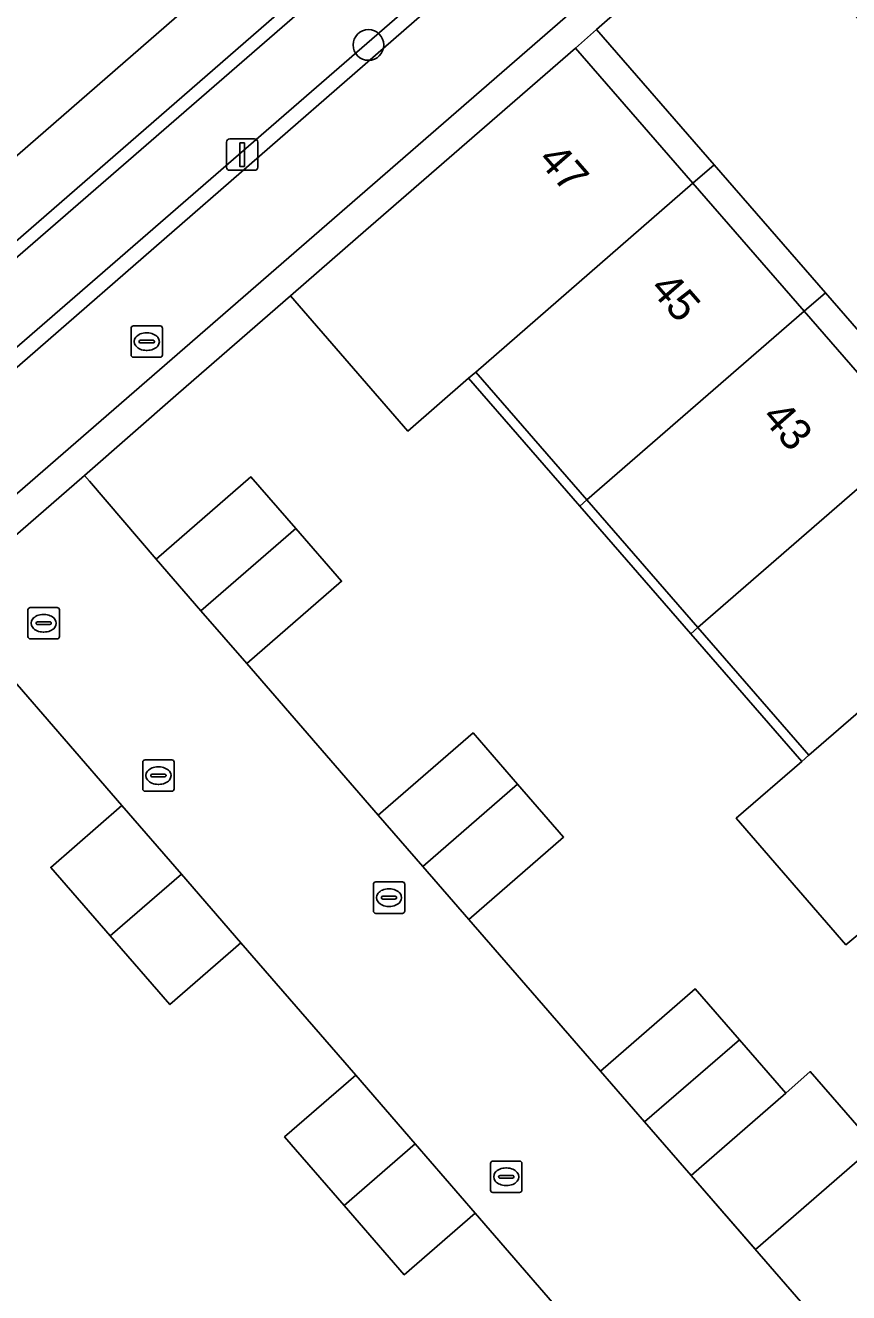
# Model space of a CAD drawing. Extents: x 155887 to 156869, y 383880 to 384678.
# Drawn here: x 156676.87 to 156703.11, y 384411.31 to 384451.7 of the extents above; entities that cross this region are included whole.
import ezdxf

# ---------------------------------------------------------------- set-up
doc = ezdxf.new("R2010")
doc.units = 0
for name, color, linetype in [('IMGEO_Boom', 7, 'Continuous'), ('IMGEO_Erf', 7, 'Continuous'), ('IMGEO_Fietspad_gesloten', 7, 'Continuous'), ('IMGEO_Greppel_droge_sloot', 7, 'Continuous'), ('IMGEO_Groenvoorziening', 7, 'Continuous'), ('IMGEO_Haag', 7, 'Continuous'), ('IMGEO_Kolk', 7, 'Continuous'), ('IMGEO_Lichtmast', 7, 'Continuous'), ('IMGEO_Muur', 7, 'Continuous'), ('IMGEO_Pand', 7, 'Continuous'), ('IMGEO_Pand_nummerreeks', 7, 'Continuous'), ('IMGEO_Pand_overbouw', 7, 'Continuous'), ('IMGEO_Rijbaan_lokaal_open', 7, 'Continuous'), ('IMGEO_Rioolput', 7, 'Continuous'), ('IMGEO_Voetpad_gesloten', 7, 'Continuous')]:
    doc.layers.add(name, color=color, linetype=linetype)

msp = doc.modelspace()

# ---------------------------------------------------------------- linework, layer by layer
at = {"layer": 'IMGEO_Boom'}
msp.add_circle((156687.806, 384451.072), 0.489, dxfattribs=at)
at = {"layer": 'IMGEO_Erf'}
msp.add_lwpolyline([(156700.276, 384456.121), (156695.077, 384451.562), (156694.403, 384450.97), (156698.149, 384446.663), (156701.693, 384442.588), (156705.233, 384438.518), (156708.777, 384434.442), (156710.394, 384435.844), (156710.604, 384435.602), (156710.558, 384435.563), (156712.285, 384433.571), (156711.392, 384432.797), (156710.716, 384432.212), (156712.316, 384430.372), (156715.857, 384426.301), (156719.397, 384422.231), (156722.944, 384418.152), (156726.667, 384413.871), (156722.356, 384410.125), (156723.799, 384408.491), (156726.923, 384411.201), (156731.05, 384414.782)], close=True, dxfattribs=at)
for points in [[(156705.158, 384424.166), (156703.023, 384422.397), (156699.53, 384426.426), (156701.619, 384428.237), (156701.845, 384428.433), (156698.305, 384432.505), (156694.765, 384436.575), (156691.225, 384440.647), (156690.999, 384440.45), (156689.062, 384438.768), (156685.318, 384443.077), (156681.755, 384439.97), (156678.755, 384437.354), (156678.915, 384437.168), (156681.04, 384434.688), (156684.062, 384437.308), (156685.488, 384435.663), (156686.948, 384433.979), (156683.926, 384431.359), (156688.121, 384426.526), (156691.142, 384429.147), (156692.557, 384427.516), (156694.024, 384425.826), (156691.003, 384423.205), (156695.197, 384418.367), (156698.215, 384420.993), (156699.626, 384419.371), (156701.105, 384417.671), (156701.888, 384418.352), (156703.945, 384415.988), (156700.143, 384412.681), (156698.087, 384415.045), (156702.283, 384410.209)], [(156694.83, 384409.651), (156691.212, 384413.843), (156688.946, 384411.877), (156687.029, 384414.086), (156685.134, 384416.27), (156687.4, 384418.236), (156683.744, 384422.459), (156681.48, 384420.491), (156679.577, 384422.681), (156677.682, 384424.861), (156679.946, 384426.829), (156676.27, 384431.087), (156673.994, 384429.132), (156671.98, 384431.477), (156663.922, 384424.487), (156667.2, 384420.711), (156667.801, 384420.018), (156671.538, 384415.712), (156675.271, 384411.411), (156679.001, 384407.114)]]:
    msp.add_lwpolyline(points, dxfattribs=at)
at = {"layer": 'IMGEO_Fietspad_gesloten'}
msp.add_lwpolyline([(156609.06, 384378.112), (156647.459, 384411.414), (156648.273, 384412.157), (156650.627, 384414.2), (156652.604, 384415.933), (156655.05, 384418.021), (156655.841, 384418.754), (156699.656, 384456.806), (156703.454, 384460.126), (156701.605, 384462.621), (156699.563, 384460.901), (156697.799, 384459.264), (156650.644, 384418.21), (156648.55, 384416.417), (156603.807, 384377.588)], dxfattribs=at)
at = {"layer": 'IMGEO_Greppel_droge_sloot'}
msp.add_lwpolyline([(156652.773, 384420.778), (156697.219, 384459.342), (156695.807, 384460.981), (156651.427, 384422.463)], close=True, dxfattribs=at)
at = {"layer": 'IMGEO_Groenvoorziening'}
for points in [[(156647.308, 384422.068), (156689.968, 384459.184), (156686.638, 384463.025), (156671.658, 384450.006), (156643.922, 384425.899)], [(156651.427, 384422.463), (156695.807, 384460.981), (156697.219, 384459.342), (156652.773, 384420.778)], [(156678.755, 384437.354), (156681.755, 384439.97), (156685.318, 384443.077), (156687.479, 384444.955), (156694.403, 384450.97), (156695.077, 384451.562), (156700.276, 384456.121), (156699.656, 384456.806), (156655.841, 384418.754), (156655.05, 384418.021), (156652.604, 384415.933), (156653.228, 384415.201), (156655.675, 384417.322), (156656.48, 384418.02), (156663.922, 384424.487), (156671.98, 384431.477), (156674.256, 384433.432), (156676.477, 384435.368)]]:
    msp.add_lwpolyline(points, close=True, dxfattribs=at)
for points in [[(156697.799, 384459.264), (156695.874, 384461.602), (156648.869, 384420.721)], [(156648.79, 384420.369), (156650.644, 384418.21), (156697.799, 384459.264)]]:
    msp.add_lwpolyline(points, dxfattribs=at)
at = {"layer": 'IMGEO_Haag'}
msp.add_lwpolyline([(156678.755, 384437.354), (156681.755, 384439.97), (156685.318, 384443.077), (156687.479, 384444.955), (156694.403, 384450.97), (156695.077, 384451.562), (156700.276, 384456.121), (156699.656, 384456.806), (156655.841, 384418.754), (156655.05, 384418.021), (156652.604, 384415.933), (156653.228, 384415.201), (156655.675, 384417.322), (156656.48, 384418.02), (156663.922, 384424.487), (156671.98, 384431.477), (156674.256, 384433.432), (156676.477, 384435.368)], close=True, dxfattribs=at)
at = {"layer": 'IMGEO_Kolk'}
for p, q in [((156680.614, 384427.361), (156680.614, 384428.213)), ((156680.689, 384428.287), (156681.541, 384428.287)), ((156681.615, 384428.213), (156681.615, 384427.361)), ((156680.873, 384427.781), (156680.873, 384427.793)), ((156680.916, 384427.83), (156681.314, 384427.83)), ((156681.102, 384428.067), (156681.127, 384428.067)), ((156681.357, 384427.793), (156681.357, 384427.781)), ((156681.311, 384427.744), (156680.913, 384427.744)), ((156681.125, 384427.507), (156681.1, 384427.507)), ((156681.541, 384427.287), (156680.689, 384427.287)), ((156687.962, 384423.471), (156687.962, 384424.323)), ((156688.037, 384424.397), (156688.889, 384424.397)), ((156688.45, 384424.177), (156688.475, 384424.177)), ((156688.963, 384424.323), (156688.963, 384423.471)), ((156688.221, 384423.891), (156688.221, 384423.903)), ((156688.659, 384423.854), (156688.261, 384423.854)), ((156688.264, 384423.94), (156688.662, 384423.94)), ((156688.705, 384423.903), (156688.705, 384423.891)), ((156688.889, 384423.397), (156688.037, 384423.397)), ((156688.473, 384423.617), (156688.448, 384423.617)), ((156691.697, 384414.576), (156691.697, 384415.428)), ((156691.772, 384415.502), (156692.624, 384415.502)), ((156692.185, 384415.282), (156692.21, 384415.282)), ((156692.698, 384415.428), (156692.698, 384414.576)), ((156691.956, 384414.996), (156691.956, 384415.008)), ((156692.394, 384414.959), (156691.996, 384414.959)), ((156691.999, 384415.045), (156692.397, 384415.045)), ((156692.44, 384415.008), (156692.44, 384414.996)), ((156692.624, 384414.502), (156691.772, 384414.502)), ((156692.208, 384414.722), (156692.183, 384414.722))]:
    msp.add_line(p, q, dxfattribs=at)
for points in [[(156680.614, 384427.361), (156680.614, 384428.213)], [(156680.689, 384428.287), (156681.541, 384428.287)], [(156681.615, 384428.213), (156681.615, 384427.361)], [(156681.541, 384427.287), (156680.689, 384427.287)], [(156687.962, 384423.471), (156687.962, 384424.323)], [(156688.037, 384424.397), (156688.889, 384424.397)], [(156688.963, 384424.323), (156688.963, 384423.471)], [(156688.889, 384423.397), (156688.037, 384423.397)], [(156691.697, 384414.576), (156691.697, 384415.428)], [(156691.772, 384415.502), (156692.624, 384415.502)], [(156692.698, 384415.428), (156692.698, 384414.576)], [(156692.624, 384414.502), (156691.772, 384414.502)]]:
    msp.add_lwpolyline(points, dxfattribs=at)
for centre, radius, start, end in [((156680.691, 384428.211), 0.0765, 91.552, 178.448), ((156680.691, 384428.211), 0.0765, 91.552, 178.448), ((156681.539, 384428.211), 0.0765, 1.552, 88.448), ((156681.539, 384428.211), 0.0765, 1.552, 88.448), ((156680.913, 384427.79), 0.0403, 85.8775, 175.7526), ((156680.91, 384427.78), 0.0366, 178.938, 274.7102), ((156681.314, 384427.787), 0.043, 264.8664, 352.4533), ((156681.318, 384427.792), 0.0386, 1.7309, 96.639), ((156680.691, 384427.363), 0.0765, 181.552, 268.448), ((156680.691, 384427.363), 0.0765, 181.552, 268.448), ((156681.539, 384427.363), 0.0765, 271.552, 358.448), ((156681.539, 384427.363), 0.0765, 271.552, 358.448), ((156688.039, 384424.321), 0.0765, 91.552, 178.448), ((156688.039, 384424.321), 0.0765, 91.552, 178.448), ((156688.887, 384424.321), 0.0765, 1.552, 88.448), ((156688.887, 384424.321), 0.0765, 1.552, 88.448), ((156688.261, 384423.9), 0.0403, 85.8775, 175.7526), ((156688.258, 384423.89), 0.0366, 178.938, 274.7102), ((156688.662, 384423.897), 0.043, 264.8664, 352.4533), ((156688.666, 384423.902), 0.0386, 1.7309, 96.639), ((156688.039, 384423.473), 0.0765, 181.552, 268.448), ((156688.039, 384423.473), 0.0765, 181.552, 268.448), ((156688.887, 384423.473), 0.0765, 271.552, 358.448), ((156688.887, 384423.473), 0.0765, 271.552, 358.448), ((156691.774, 384415.426), 0.0765, 91.552, 178.448), ((156691.774, 384415.426), 0.0765, 91.552, 178.448), ((156692.622, 384415.426), 0.0765, 1.552, 88.448), ((156692.622, 384415.426), 0.0765, 1.552, 88.448), ((156691.996, 384415.005), 0.0403, 85.8775, 175.7526), ((156691.993, 384414.995), 0.0366, 178.938, 274.7102), ((156692.397, 384415.002), 0.043, 264.8664, 352.4533), ((156692.401, 384415.007), 0.0386, 1.7309, 96.639), ((156691.774, 384414.578), 0.0765, 181.552, 268.448), ((156691.774, 384414.578), 0.0765, 181.552, 268.448), ((156692.622, 384414.578), 0.0765, 271.552, 358.448), ((156692.622, 384414.578), 0.0765, 271.552, 358.448)]:
    msp.add_arc(centre, radius, start, end, dxfattribs=at)
for centre, major_axis, ratio, start_param, end_param in [((156681.101, 384427.787), (-0.387, 0.002), 0.722429, 4.712389, 7.853982), ((156681.126, 384427.787), (-0.39, 0.002), 0.717154, 1.570796, 4.712389), ((156688.449, 384423.897), (-0.387, 0.002), 0.722429, 4.712389, 7.853982), ((156688.474, 384423.897), (-0.39, 0.002), 0.717154, 1.570796, 4.712389), ((156692.184, 384415.002), (-0.387, 0.002), 0.722429, 4.712389, 7.853982), ((156692.209, 384415.002), (-0.39, 0.002), 0.717154, 1.570796, 4.712389)]:
    msp.add_ellipse(centre, major_axis=major_axis, ratio=ratio, start_param=start_param, end_param=end_param, dxfattribs=at)
at = {"layer": 'IMGEO_Lichtmast'}
for p, q in [((156683.286, 384447.178), (156683.286, 384447.978)), ((156683.286, 384447.978), (156683.286, 384447.178)), ((156683.386, 384448.078), (156684.176, 384448.078)), ((156684.176, 384448.078), (156683.386, 384448.078)), ((156684.276, 384447.978), (156684.276, 384447.178)), ((156684.276, 384447.178), (156684.276, 384447.978)), ((156684.176, 384447.078), (156683.386, 384447.078)), ((156683.386, 384447.078), (156684.176, 384447.078))]:
    msp.add_line(p, q, dxfattribs=at)
msp.add_lwpolyline([(156683.706, 384447.953), (156683.856, 384447.953), (156683.856, 384447.203), (156683.706, 384447.203), (156683.706, 384447.953)], dxfattribs=at)
for centre, start, end in [((156683.386, 384447.978), 90, 180), ((156683.386, 384447.978), 90, 180), ((156684.176, 384447.978), 0, 90), ((156684.176, 384447.978), 360, 90), ((156683.386, 384447.178), 180, 270), ((156683.386, 384447.178), 180, 270), ((156684.176, 384447.178), 270, 0), ((156684.176, 384447.178), 270, 0)]:
    msp.add_arc(centre, 0.1, start, end, dxfattribs=at)
at = {"layer": 'IMGEO_Muur'}
for points in [[(156681.755, 384439.97), (156685.318, 384443.077)], [(156678.755, 384437.354), (156681.755, 384439.97)]]:
    msp.add_lwpolyline(points, dxfattribs=at)
at = {"layer": 'IMGEO_Pand'}
for points in [[(156691.225, 384440.647), (156698.149, 384446.663), (156694.403, 384450.97), (156687.479, 384444.955), (156685.318, 384443.077), (156689.062, 384438.768), (156690.999, 384440.45)], [(156691.225, 384440.647), (156694.765, 384436.575), (156701.693, 384442.588), (156698.149, 384446.663)], [(156701.693, 384442.588), (156694.765, 384436.575), (156698.305, 384432.505), (156705.233, 384438.518)], [(156701.845, 384428.433), (156708.777, 384434.442), (156705.233, 384438.518), (156698.305, 384432.505)], [(156685.488, 384435.663), (156684.062, 384437.308), (156681.04, 384434.688), (156682.469, 384433.039)], [(156685.488, 384435.663), (156682.469, 384433.039), (156683.926, 384431.359), (156686.948, 384433.979)], [(156712.316, 384430.372), (156710.716, 384432.212), (156711.392, 384432.797), (156712.285, 384433.571), (156710.558, 384435.563), (156710.604, 384435.602), (156710.394, 384435.844), (156708.777, 384434.442), (156701.845, 384428.433), (156701.619, 384428.237), (156699.53, 384426.426), (156703.023, 384422.397), (156705.158, 384424.166), (156705.385, 384424.363)], [(156692.557, 384427.516), (156691.142, 384429.147), (156688.121, 384426.526), (156689.537, 384424.895)], [(156692.557, 384427.516), (156689.537, 384424.895), (156691.003, 384423.205), (156694.024, 384425.826)], [(156679.577, 384422.681), (156681.844, 384424.645), (156679.946, 384426.829), (156677.682, 384424.861)], [(156679.577, 384422.681), (156681.48, 384420.491), (156683.744, 384422.459), (156681.844, 384424.645)], [(156699.626, 384419.371), (156698.215, 384420.993), (156695.197, 384418.367), (156696.604, 384416.75)], [(156699.626, 384419.371), (156696.604, 384416.75), (156698.087, 384415.045), (156701.105, 384417.671)], [(156689.295, 384416.053), (156687.4, 384418.236), (156685.134, 384416.27), (156687.029, 384414.086)], [(156701.105, 384417.671), (156698.087, 384415.045), (156700.143, 384412.681), (156703.945, 384415.988), (156701.888, 384418.352)], [(156689.295, 384416.053), (156687.029, 384414.086), (156688.946, 384411.877), (156691.212, 384413.843)]]:
    msp.add_lwpolyline(points, close=True, dxfattribs=at)
at = {"layer": 'IMGEO_Pand_overbouw'}
for points in [[(156698.149, 384446.663), (156698.825, 384447.251), (156695.077, 384451.562), (156694.403, 384450.97)], [(156698.149, 384446.663), (156701.693, 384442.588), (156702.369, 384443.175), (156698.825, 384447.251)], [(156701.693, 384442.588), (156705.233, 384438.518), (156705.908, 384439.104), (156702.369, 384443.175)], [(156691.225, 384440.647), (156690.999, 384440.45), (156694.539, 384436.379), (156694.765, 384436.575)], [(156698.305, 384432.505), (156694.765, 384436.575), (156694.539, 384436.379), (156698.078, 384432.308)], [(156701.845, 384428.433), (156698.305, 384432.505), (156698.078, 384432.308), (156701.619, 384428.237)]]:
    msp.add_lwpolyline(points, close=True, dxfattribs=at)
at = {"layer": 'IMGEO_Rijbaan_lokaal_open'}
msp.add_lwpolyline([(156702.283, 384410.209), (156698.087, 384415.045), (156696.604, 384416.75), (156695.197, 384418.367), (156691.003, 384423.205), (156689.537, 384424.895), (156688.121, 384426.526), (156683.926, 384431.359), (156682.469, 384433.039), (156681.04, 384434.688), (156678.915, 384437.168), (156678.755, 384437.354), (156676.477, 384435.368), (156674.256, 384433.432), (156676.27, 384431.087), (156679.946, 384426.829), (156681.844, 384424.645), (156683.744, 384422.459), (156687.4, 384418.236), (156689.295, 384416.053), (156691.212, 384413.843), (156694.83, 384409.651)], dxfattribs=at)
at = {"layer": 'IMGEO_Rioolput'}
for p, q in [((156680.241, 384441.192), (156680.241, 384442.044)), ((156680.316, 384442.118), (156681.168, 384442.118)), ((156681.242, 384442.044), (156681.242, 384441.192)), ((156680.5, 384441.612), (156680.5, 384441.624)), ((156680.938, 384441.575), (156680.54, 384441.575)), ((156680.543, 384441.661), (156680.941, 384441.661)), ((156680.729, 384441.898), (156680.754, 384441.898)), ((156680.984, 384441.624), (156680.984, 384441.612)), ((156681.168, 384441.118), (156680.316, 384441.118)), ((156680.752, 384441.338), (156680.727, 384441.338)), ((156676.955, 384432.216), (156676.955, 384433.068)), ((156677.03, 384433.142), (156677.882, 384433.142)), ((156677.956, 384433.068), (156677.956, 384432.216)), ((156677.214, 384432.636), (156677.214, 384432.648)), ((156677.257, 384432.685), (156677.655, 384432.685)), ((156677.443, 384432.922), (156677.468, 384432.922)), ((156677.698, 384432.648), (156677.698, 384432.636)), ((156677.652, 384432.599), (156677.254, 384432.599)), ((156677.466, 384432.362), (156677.441, 384432.362)), ((156677.882, 384432.142), (156677.03, 384432.142))]:
    msp.add_line(p, q, dxfattribs=at)
for points in [[(156680.241, 384441.192), (156680.241, 384442.044)], [(156680.316, 384442.118), (156681.168, 384442.118)], [(156681.242, 384442.044), (156681.242, 384441.192)], [(156681.168, 384441.118), (156680.316, 384441.118)], [(156676.955, 384432.216), (156676.955, 384433.068)], [(156677.03, 384433.142), (156677.882, 384433.142)], [(156677.956, 384433.068), (156677.956, 384432.216)], [(156677.882, 384432.142), (156677.03, 384432.142)]]:
    msp.add_lwpolyline(points, dxfattribs=at)
for centre, radius, start, end in [((156680.318, 384442.042), 0.0765, 91.552, 178.448), ((156680.318, 384442.042), 0.0765, 91.552, 178.448), ((156681.166, 384442.042), 0.0765, 1.552, 88.448), ((156681.166, 384442.042), 0.0765, 1.552, 88.448), ((156680.54, 384441.621), 0.0403, 85.8775, 175.7526), ((156680.537, 384441.611), 0.0366, 178.938, 274.7102), ((156680.941, 384441.618), 0.043, 264.8664, 352.4533), ((156680.945, 384441.623), 0.0386, 1.7309, 96.639), ((156680.318, 384441.194), 0.0765, 181.552, 268.448), ((156680.318, 384441.194), 0.0765, 181.552, 268.448), ((156681.166, 384441.194), 0.0765, 271.552, 358.448), ((156681.166, 384441.194), 0.0765, 271.552, 358.448), ((156677.032, 384433.066), 0.0765, 91.552, 178.448), ((156677.032, 384433.066), 0.0765, 91.552, 178.448), ((156677.88, 384433.066), 0.0765, 1.552, 88.448), ((156677.88, 384433.066), 0.0765, 1.552, 88.448), ((156677.254, 384432.645), 0.0403, 85.8775, 175.7526), ((156677.251, 384432.635), 0.0366, 178.938, 274.7102), ((156677.655, 384432.642), 0.043, 264.8664, 352.4533), ((156677.659, 384432.647), 0.0386, 1.7309, 96.639), ((156677.032, 384432.218), 0.0765, 181.552, 268.448), ((156677.032, 384432.218), 0.0765, 181.552, 268.448), ((156677.88, 384432.218), 0.0765, 271.552, 358.448), ((156677.88, 384432.218), 0.0765, 271.552, 358.448)]:
    msp.add_arc(centre, radius, start, end, dxfattribs=at)
for centre, major_axis, ratio, start_param, end_param in [((156680.728, 384441.618), (-0.387, 0.002), 0.722429, 4.712389, 7.853982), ((156680.753, 384441.618), (-0.39, 0.002), 0.717154, 1.570796, 4.712389), ((156677.442, 384432.642), (-0.387, 0.002), 0.722429, 4.712389, 7.853982), ((156677.467, 384432.642), (-0.39, 0.002), 0.717154, 1.570796, 4.712389)]:
    msp.add_ellipse(centre, major_axis=major_axis, ratio=ratio, start_param=start_param, end_param=end_param, dxfattribs=at)
at = {"layer": 'IMGEO_Voetpad_gesloten'}
msp.add_lwpolyline([(156602.253, 384380.125), (156646.409, 384418.594), (156646.444, 384418.656), (156648.828, 384420.707), (156648.869, 384420.721), (156695.874, 384461.602), (156697.674, 384463.147), (156699.841, 384464.958), (156698.668, 384466.563), (156696.388, 384464.71), (156694.848, 384463.399), (156691.05, 384460.132), (156689.968, 384459.184), (156647.308, 384422.068), (156645.359, 384420.378), (156626.631, 384404.101)], dxfattribs=at)

# ---------------------------------------------------------------- texts
at = {"layer": 'IMGEO_Pand_nummerreeks'}
for s, p in [('47', (156693.17, 384447.391)), ('45', (156696.737, 384443.288)), ('43', (156700.305, 384439.186))]:
    msp.add_text(s, height=1, rotation=311.0071, dxfattribs=at).set_placement(p)

doc.saveas('drawing.dxf')
